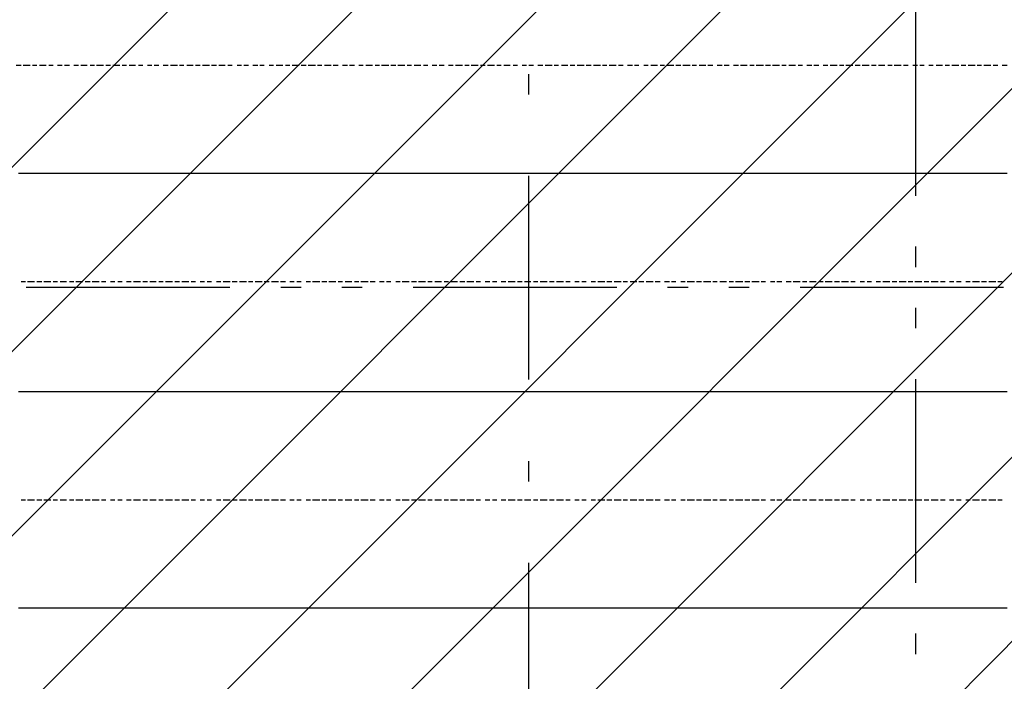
# Model space of a CAD drawing. Extents: x 997 to 109698, y 921 to 94021.
# Tile 618 of 656: x 30048 to 31861, y 46303 to 47521. Entities that reach past the tile are written whole.
import ezdxf

# ---------------------------------------------------------------- set-up
doc = ezdxf.new("R2010")
doc.units = 0
doc.header["$MEASUREMENT"] = 0
for name, color, linetype in [('12', 7, 'CONTINUOUS'), ('28', 7, 'CONTINUOUS'), ('40', 7, 'CONTINUOUS')]:
    doc.layers.add(name, color=color, linetype=linetype)

msp = doc.modelspace()

# ---------------------------------------------------------------- linework, layer by layer
at = {"layer": '12', "color": 1}
for p, q in [((30041.630503, 47437.563401), (30050.630503, 47437.563401)), ((30054.630503, 47437.563401), (30067.630503, 47437.563401)), ((30071.630503, 47437.563401), (30079.630503, 47437.563401)), ((30084.630503, 47437.563401), (30096.630503, 47437.563401)), ((30101.630503, 47437.563401), (30109.630503, 47437.563401)), ((30117.630503, 47437.563401), (30126.630503, 47437.563401)), ((30130.630503, 47437.563401), (30139.630503, 47437.563401)), ((30147.630503, 47437.563401), (30156.630503, 47437.563401)), ((30160.630503, 47437.563401), (30172.630503, 47437.563401)), ((30177.630503, 47437.563401), (30185.630503, 47437.563401)), ((30189.630503, 47437.563401), (30202.630503, 47437.563401)), ((30206.630503, 47437.563401), (30215.630503, 47437.563401)), ((30219.630503, 47437.563401), (30232.630503, 47437.563401)), ((30236.630503, 47437.563401), (30244.630503, 47437.563401)), ((30249.630503, 47437.563401), (30261.630503, 47437.563401)), ((30266.630503, 47437.563401), (30274.630503, 47437.563401)), ((30283.630503, 47437.563401), (30291.630503, 47437.563401)), ((30295.630503, 47437.563401), (30304.630503, 47437.563401)), ((30312.630503, 47437.563401), (30321.630503, 47437.563401)), ((30325.630503, 47437.563401), (30338.630503, 47437.563401)), ((30342.630503, 47437.563401), (30350.630503, 47437.563401)), ((30355.630503, 47437.563401), (30367.630503, 47437.563401)), ((30371.630503, 47437.563401), (30380.630503, 47437.563401)), ((30384.630503, 47437.563401), (30397.630503, 47437.563401)), ((30401.630503, 47437.563401), (30410.630503, 47437.563401)), ((30414.630503, 47437.563401), (30426.630503, 47437.563401)), ((30431.630503, 47437.563401), (30439.630503, 47437.563401)), ((30448.630503, 47437.563401), (30456.630503, 47437.563401)), ((30460.630503, 47437.563401), (30469.630503, 47437.563401)), ((30477.630503, 47437.563401), (30486.630503, 47437.563401)), ((30490.630503, 47437.563401), (30498.630503, 47437.563401)), ((30507.630503, 47437.563401), (30515.630503, 47437.563401)), ((30520.630503, 47437.563401), (30532.630503, 47437.563401)), ((30537.630503, 47437.563401), (30545.630503, 47437.563401)), ((30549.630503, 47437.563401), (30562.630503, 47437.563401)), ((30566.630503, 47437.563401), (30575.630503, 47437.563401)), ((30579.630503, 47437.563401), (30592.630503, 47437.563401)), ((30596.630503, 47437.563401), (30604.630503, 47437.563401)), ((30609.630503, 47437.563401), (30621.630503, 47437.563401)), ((30625.630503, 47437.563401), (30634.630503, 47437.563401)), ((30642.630503, 47437.563401), (30651.630503, 47437.563401)), ((30655.630503, 47437.563401), (30664.630503, 47437.563401)), ((30672.630503, 47437.563401), (30680.630503, 47437.563401)), ((30685.630503, 47437.563401), (30697.630503, 47437.563401)), ((30702.630503, 47437.563401), (30710.630503, 47437.563401)), ((30714.630503, 47437.563401), (30727.630503, 47437.563401)), ((30731.630503, 47437.563401), (30740.630503, 47437.563401)), ((30744.630503, 47437.563401), (30757.630503, 47437.563401)), ((30761.630503, 47437.563401), (30769.630503, 47437.563401)), ((30774.630503, 47437.563401), (30786.630503, 47437.563401)), ((30791.630503, 47437.563401), (30799.630503, 47437.563401)), ((30807.630503, 47437.563401), (30816.630503, 47437.563401)), ((30820.630503, 47437.563401), (30829.630503, 47437.563401)), ((30837.630503, 47437.563401), (30846.630503, 47437.563401)), ((30850.630503, 47437.563401), (30863.630503, 47437.563401)), ((30867.630503, 47437.563401), (30875.630503, 47437.563401)), ((30879.630503, 47437.563401), (30892.630503, 47437.563401)), ((30896.630503, 47437.563401), (30905.630503, 47437.563401)), ((30909.630503, 47437.563401), (30922.630503, 47437.563401)), ((30926.630503, 47437.563401), (30934.630503, 47437.563401)), ((30939.630503, 47437.563401), (30951.630503, 47437.563401)), ((30956.630503, 47437.563401), (30964.630503, 47437.563401)), ((30973.630503, 47437.563401), (30981.630503, 47437.563401)), ((30985.630503, 47437.563401), (30994.630503, 47437.563401)), ((31002.630503, 47437.563401), (31011.630503, 47437.563401)), ((31015.630503, 47437.563401), (31028.630503, 47437.563401)), ((31032.630503, 47437.563401), (31040.630503, 47437.563401)), ((31045.630503, 47437.563401), (31057.630503, 47437.563401)), ((31061.630503, 47437.563401), (31070.630503, 47437.563401)), ((31074.630503, 47437.563401), (31087.630503, 47437.563401)), ((31091.630503, 47437.563401), (31100.630503, 47437.563401)), ((31104.630503, 47437.563401), (31117.630503, 47437.563401)), ((31121.630503, 47437.563401), (31129.630503, 47437.563401)), ((31133.630503, 47437.563401), (31146.630503, 47437.563401)), ((31150.630503, 47437.563401), (31159.630503, 47437.563401)), ((31167.630503, 47437.563401), (31176.630503, 47437.563401)), ((31180.630503, 47437.563401), (31188.630503, 47437.563401)), ((31197.630503, 47437.563401), (31205.630503, 47437.563401)), ((31210.630503, 47437.563401), (31222.630503, 47437.563401)), ((31227.630503, 47437.563401), (31235.630503, 47437.563401)), ((31239.630503, 47437.563401), (31252.630503, 47437.563401)), ((31256.630503, 47437.563401), (31265.630503, 47437.563401)), ((31269.630503, 47437.563401), (31282.630503, 47437.563401)), ((31286.630503, 47437.563401), (31294.630503, 47437.563401)), ((31299.630503, 47437.563401), (31311.630503, 47437.563401)), ((31315.630503, 47437.563401), (31324.630503, 47437.563401)), ((31332.630503, 47437.563401), (31341.630503, 47437.563401)), ((31345.630503, 47437.563401), (31354.630503, 47437.563401)), ((31362.630503, 47437.563401), (31371.630503, 47437.563401)), ((31375.630503, 47437.563401), (31387.630503, 47437.563401)), ((31392.630503, 47437.563401), (31400.630503, 47437.563401)), ((31404.630503, 47437.563401), (31417.630503, 47437.563401)), ((31421.630503, 47437.563401), (31430.630503, 47437.563401)), ((31434.630503, 47437.563401), (31447.630503, 47437.563401)), ((31451.630503, 47437.563401), (31459.630503, 47437.563401)), ((31464.630503, 47437.563401), (31476.630503, 47437.563401)), ((31481.630503, 47437.563401), (31489.630503, 47437.563401)), ((31497.630503, 47437.563401), (31506.630503, 47437.563401)), ((31510.630503, 47437.563401), (31519.630503, 47437.563401)), ((31527.630503, 47437.563401), (31536.630503, 47437.563401)), ((31540.630503, 47437.563401), (31553.630503, 47437.563401)), ((31557.630503, 47437.563401), (31565.630503, 47437.563401)), ((31569.630503, 47437.563401), (31582.630503, 47437.563401)), ((31586.630503, 47437.563401), (31595.630503, 47437.563401)), ((31599.630503, 47437.563401), (31612.630503, 47437.563401)), ((31616.630503, 47437.563401), (31625.630503, 47437.563401)), ((31629.630503, 47437.563401), (31641.630503, 47437.563401)), ((31646.630503, 47437.563401), (31654.630503, 47437.563401)), ((31658.630503, 47437.563401), (31671.630503, 47437.563401)), ((31675.630503, 47437.563401), (31684.630503, 47437.563401)), ((31692.630503, 47437.563401), (31701.630503, 47437.563401)), ((31705.630503, 47437.563401), (31713.630503, 47437.563401)), ((31722.630503, 47437.563401), (31730.630503, 47437.563401)), ((31735.630503, 47437.563401), (31747.630503, 47437.563401)), ((31752.630503, 47437.563401), (31760.630503, 47437.563401)), ((31764.630503, 47437.563401), (31777.630503, 47437.563401)), ((31781.630503, 47437.563401), (31790.630503, 47437.563401)), ((31794.630503, 47437.563401), (31807.630503, 47437.563401)), ((31811.630503, 47437.563401), (31819.630503, 47437.563401)), ((31823.630503, 47437.563401), (31836.630503, 47437.563401)), ((31840.630503, 47437.563401), (31849.630503, 47437.563401)), ((31857.630503, 47437.563401), (31866.630503, 47437.563401)), ((30050.630503, 47039.563401), (30058.630503, 47039.563401)), ((30062.630503, 47039.563401), (30075.630503, 47039.563401)), ((30079.630503, 47039.563401), (30088.630503, 47039.563401)), ((30092.630503, 47039.563401), (30105.630503, 47039.563401)), ((30109.630503, 47039.563401), (30117.630503, 47039.563401)), ((30122.630503, 47039.563401), (30134.630503, 47039.563401)), ((30139.630503, 47039.563401), (30147.630503, 47039.563401)), ((30151.630503, 47039.563401), (30164.630503, 47039.563401)), ((30168.630503, 47039.563401), (30177.630503, 47039.563401)), ((30181.630503, 47039.563401), (30194.630503, 47039.563401)), ((30198.630503, 47039.563401), (30206.630503, 47039.563401)), ((30215.630503, 47039.563401), (30223.630503, 47039.563401)), ((30228.630503, 47039.563401), (30236.630503, 47039.563401)), ((30244.630503, 47039.563401), (30253.630503, 47039.563401)), ((30257.630503, 47039.563401), (30270.630503, 47039.563401)), ((30274.630503, 47039.563401), (30283.630503, 47039.563401)), ((30287.630503, 47039.563401), (30299.630503, 47039.563401)), ((30304.630503, 47039.563401), (30312.630503, 47039.563401)), ((30316.630503, 47039.563401), (30329.630503, 47039.563401)), ((30333.630503, 47039.563401), (30342.630503, 47039.563401)), ((30346.630503, 47039.563401), (30359.630503, 47039.563401)), ((30363.630503, 47039.563401), (30371.630503, 47039.563401)), ((30380.630503, 47039.563401), (30388.630503, 47039.563401)), ((30393.630503, 47039.563401), (30401.630503, 47039.563401)), ((30410.630503, 47039.563401), (30418.630503, 47039.563401)), ((30422.630503, 47039.563401), (30435.630503, 47039.563401)), ((30439.630503, 47039.563401), (30448.630503, 47039.563401)), ((30452.630503, 47039.563401), (30465.630503, 47039.563401)), ((30469.630503, 47039.563401), (30477.630503, 47039.563401)), ((30481.630503, 47039.563401), (30494.630503, 47039.563401)), ((30498.630503, 47039.563401), (30507.630503, 47039.563401)), ((30511.630503, 47039.563401), (30524.630503, 47039.563401)), ((30528.630503, 47039.563401), (30537.630503, 47039.563401)), ((30545.630503, 47039.563401), (30553.630503, 47039.563401)), ((30558.630503, 47039.563401), (30566.630503, 47039.563401)), ((30575.630503, 47039.563401), (30583.630503, 47039.563401)), ((30587.630503, 47039.563401), (30600.630503, 47039.563401)), ((30604.630503, 47039.563401), (30613.630503, 47039.563401)), ((30617.630503, 47039.563401), (30630.630503, 47039.563401)), ((30634.630503, 47039.563401), (30642.630503, 47039.563401)), ((30647.630503, 47039.563401), (30659.630503, 47039.563401)), ((30664.630503, 47039.563401), (30672.630503, 47039.563401)), ((30676.630503, 47039.563401), (30689.630503, 47039.563401)), ((30693.630503, 47039.563401), (30702.630503, 47039.563401)), ((30710.630503, 47039.563401), (30719.630503, 47039.563401)), ((30723.630503, 47039.563401), (30731.630503, 47039.563401)), ((30740.630503, 47039.563401), (30748.630503, 47039.563401)), ((30752.630503, 47039.563401), (30765.630503, 47039.563401)), ((30769.630503, 47039.563401), (30778.630503, 47039.563401)), ((30782.630503, 47039.563401), (30795.630503, 47039.563401)), ((30799.630503, 47039.563401), (30807.630503, 47039.563401)), ((30812.630503, 47039.563401), (30824.630503, 47039.563401)), ((30829.630503, 47039.563401), (30837.630503, 47039.563401)), ((30841.630503, 47039.563401), (30854.630503, 47039.563401)), ((30858.630503, 47039.563401), (30867.630503, 47039.563401)), ((30871.630503, 47039.563401), (30884.630503, 47039.563401)), ((30888.630503, 47039.563401), (30896.630503, 47039.563401)), ((30905.630503, 47039.563401), (30913.630503, 47039.563401)), ((30918.630503, 47039.563401), (30926.630503, 47039.563401)), ((30934.630503, 47039.563401), (30943.630503, 47039.563401)), ((30947.630503, 47039.563401), (30960.630503, 47039.563401)), ((30964.630503, 47039.563401), (30973.630503, 47039.563401)), ((30977.630503, 47039.563401), (30989.630503, 47039.563401)), ((30994.630503, 47039.563401), (31002.630503, 47039.563401)), ((31006.630503, 47039.563401), (31019.630503, 47039.563401)), ((31023.630503, 47039.563401), (31032.630503, 47039.563401)), ((31036.630503, 47039.563401), (31049.630503, 47039.563401)), ((31053.630503, 47039.563401), (31061.630503, 47039.563401)), ((31070.630503, 47039.563401), (31078.630503, 47039.563401)), ((31083.630503, 47039.563401), (31091.630503, 47039.563401)), ((31100.630503, 47039.563401), (31108.630503, 47039.563401)), ((31112.630503, 47039.563401), (31125.630503, 47039.563401)), ((31129.630503, 47039.563401), (31138.630503, 47039.563401)), ((31142.630503, 47039.563401), (31155.630503, 47039.563401)), ((31159.630503, 47039.563401), (31167.630503, 47039.563401)), ((31172.630503, 47039.563401), (31184.630503, 47039.563401)), ((31188.630503, 47039.563401), (31197.630503, 47039.563401)), ((31201.630503, 47039.563401), (31214.630503, 47039.563401)), ((31218.630503, 47039.563401), (31227.630503, 47039.563401)), ((31235.630503, 47039.563401), (31244.630503, 47039.563401)), ((31248.630503, 47039.563401), (31256.630503, 47039.563401)), ((31265.630503, 47039.563401), (31273.630503, 47039.563401)), ((31277.630503, 47039.563401), (31290.630503, 47039.563401)), ((31294.630503, 47039.563401), (31303.630503, 47039.563401)), ((31307.630503, 47039.563401), (31320.630503, 47039.563401)), ((31324.630503, 47039.563401), (31332.630503, 47039.563401)), ((31337.630503, 47039.563401), (31349.630503, 47039.563401)), ((31354.630503, 47039.563401), (31362.630503, 47039.563401)), ((31366.630503, 47039.563401), (31379.630503, 47039.563401)), ((31383.630503, 47039.563401), (31392.630503, 47039.563401)), ((31396.630503, 47039.563401), (31409.630503, 47039.563401)), ((31413.630503, 47039.563401), (31421.630503, 47039.563401)), ((31430.630503, 47039.563401), (31438.630503, 47039.563401)), ((31442.630503, 47039.563401), (31451.630503, 47039.563401)), ((31459.630503, 47039.563401), (31468.630503, 47039.563401)), ((31472.630503, 47039.563401), (31485.630503, 47039.563401)), ((31489.630503, 47039.563401), (31497.630503, 47039.563401)), ((31502.630503, 47039.563401), (31514.630503, 47039.563401)), ((31519.630503, 47039.563401), (31527.630503, 47039.563401)), ((31531.630503, 47039.563401), (31544.630503, 47039.563401)), ((31548.630503, 47039.563401), (31557.630503, 47039.563401)), ((31561.630503, 47039.563401), (31574.630503, 47039.563401)), ((31578.630503, 47039.563401), (31586.630503, 47039.563401)), ((31595.630503, 47039.563401), (31603.630503, 47039.563401)), ((31608.630503, 47039.563401), (31616.630503, 47039.563401)), ((31625.630503, 47039.563401), (31633.630503, 47039.563401)), ((31637.630503, 47039.563401), (31650.630503, 47039.563401)), ((31654.630503, 47039.563401), (31663.630503, 47039.563401)), ((31667.630503, 47039.563401), (31680.630503, 47039.563401)), ((31684.630503, 47039.563401), (31692.630503, 47039.563401)), ((31696.630503, 47039.563401), (31709.630503, 47039.563401)), ((31713.630503, 47039.563401), (31722.630503, 47039.563401)), ((31726.630503, 47039.563401), (31739.630503, 47039.563401)), ((31743.630503, 47039.563401), (31752.630503, 47039.563401)), ((31760.630503, 47039.563401), (31768.630503, 47039.563401)), ((31773.630503, 47039.563401), (31781.630503, 47039.563401)), ((31790.630503, 47039.563401), (31798.630503, 47039.563401)), ((31802.630503, 47039.563401), (31815.630503, 47039.563401)), ((31819.630503, 47039.563401), (31828.630503, 47039.563401)), ((31832.630503, 47039.563401), (31845.630503, 47039.563401)), ((31849.630503, 47039.563401), (31857.630503, 47039.563401)), ((30050.630503, 46637.563401), (30058.630503, 46637.563401)), ((30062.630503, 46637.563401), (30075.630503, 46637.563401)), ((30079.630503, 46637.563401), (30088.630503, 46637.563401)), ((30092.630503, 46637.563401), (30105.630503, 46637.563401)), ((30109.630503, 46637.563401), (30117.630503, 46637.563401)), ((30122.630503, 46637.563401), (30134.630503, 46637.563401)), ((30139.630503, 46637.563401), (30147.630503, 46637.563401)), ((30151.630503, 46637.563401), (30164.630503, 46637.563401)), ((30168.630503, 46637.563401), (30177.630503, 46637.563401)), ((30181.630503, 46637.563401), (30194.630503, 46637.563401)), ((30198.630503, 46637.563401), (30206.630503, 46637.563401)), ((30215.630503, 46637.563401), (30223.630503, 46637.563401)), ((30228.630503, 46637.563401), (30236.630503, 46637.563401)), ((30244.630503, 46637.563401), (30253.630503, 46637.563401)), ((30257.630503, 46637.563401), (30270.630503, 46637.563401)), ((30274.630503, 46637.563401), (30283.630503, 46637.563401)), ((30287.630503, 46637.563401), (30299.630503, 46637.563401)), ((30304.630503, 46637.563401), (30312.630503, 46637.563401)), ((30316.630503, 46637.563401), (30329.630503, 46637.563401)), ((30333.630503, 46637.563401), (30342.630503, 46637.563401)), ((30346.630503, 46637.563401), (30359.630503, 46637.563401)), ((30363.630503, 46637.563401), (30371.630503, 46637.563401)), ((30380.630503, 46637.563401), (30388.630503, 46637.563401)), ((30393.630503, 46637.563401), (30401.630503, 46637.563401)), ((30410.630503, 46637.563401), (30418.630503, 46637.563401)), ((30422.630503, 46637.563401), (30435.630503, 46637.563401)), ((30439.630503, 46637.563401), (30448.630503, 46637.563401)), ((30452.630503, 46637.563401), (30465.630503, 46637.563401)), ((30469.630503, 46637.563401), (30477.630503, 46637.563401)), ((30481.630503, 46637.563401), (30494.630503, 46637.563401)), ((30498.630503, 46637.563401), (30507.630503, 46637.563401)), ((30511.630503, 46637.563401), (30524.630503, 46637.563401)), ((30528.630503, 46637.563401), (30537.630503, 46637.563401)), ((30545.630503, 46637.563401), (30553.630503, 46637.563401)), ((30558.630503, 46637.563401), (30566.630503, 46637.563401)), ((30575.630503, 46637.563401), (30583.630503, 46637.563401)), ((30587.630503, 46637.563401), (30600.630503, 46637.563401)), ((30604.630503, 46637.563401), (30613.630503, 46637.563401)), ((30617.630503, 46637.563401), (30630.630503, 46637.563401)), ((30634.630503, 46637.563401), (30642.630503, 46637.563401)), ((30647.630503, 46637.563401), (30659.630503, 46637.563401)), ((30664.630503, 46637.563401), (30672.630503, 46637.563401)), ((30676.630503, 46637.563401), (30689.630503, 46637.563401)), ((30693.630503, 46637.563401), (30702.630503, 46637.563401)), ((30710.630503, 46637.563401), (30719.630503, 46637.563401)), ((30723.630503, 46637.563401), (30731.630503, 46637.563401)), ((30740.630503, 46637.563401), (30748.630503, 46637.563401)), ((30752.630503, 46637.563401), (30765.630503, 46637.563401)), ((30769.630503, 46637.563401), (30778.630503, 46637.563401)), ((30782.630503, 46637.563401), (30795.630503, 46637.563401)), ((30799.630503, 46637.563401), (30807.630503, 46637.563401)), ((30812.630503, 46637.563401), (30824.630503, 46637.563401)), ((30829.630503, 46637.563401), (30837.630503, 46637.563401)), ((30841.630503, 46637.563401), (30854.630503, 46637.563401)), ((30858.630503, 46637.563401), (30867.630503, 46637.563401)), ((30871.630503, 46637.563401), (30884.630503, 46637.563401)), ((30888.630503, 46637.563401), (30896.630503, 46637.563401)), ((30905.630503, 46637.563401), (30913.630503, 46637.563401)), ((30918.630503, 46637.563401), (30926.630503, 46637.563401)), ((30934.630503, 46637.563401), (30943.630503, 46637.563401)), ((30947.630503, 46637.563401), (30960.630503, 46637.563401)), ((30964.630503, 46637.563401), (30973.630503, 46637.563401)), ((30977.630503, 46637.563401), (30989.630503, 46637.563401)), ((30994.630503, 46637.563401), (31002.630503, 46637.563401)), ((31006.630503, 46637.563401), (31019.630503, 46637.563401)), ((31023.630503, 46637.563401), (31032.630503, 46637.563401)), ((31036.630503, 46637.563401), (31049.630503, 46637.563401)), ((31053.630503, 46637.563401), (31061.630503, 46637.563401)), ((31070.630503, 46637.563401), (31078.630503, 46637.563401)), ((31083.630503, 46637.563401), (31091.630503, 46637.563401)), ((31100.630503, 46637.563401), (31108.630503, 46637.563401)), ((31112.630503, 46637.563401), (31125.630503, 46637.563401)), ((31129.630503, 46637.563401), (31138.630503, 46637.563401)), ((31142.630503, 46637.563401), (31155.630503, 46637.563401)), ((31159.630503, 46637.563401), (31167.630503, 46637.563401)), ((31172.630503, 46637.563401), (31184.630503, 46637.563401)), ((31188.630503, 46637.563401), (31197.630503, 46637.563401)), ((31201.630503, 46637.563401), (31214.630503, 46637.563401)), ((31218.630503, 46637.563401), (31227.630503, 46637.563401)), ((31235.630503, 46637.563401), (31244.630503, 46637.563401)), ((31248.630503, 46637.563401), (31256.630503, 46637.563401)), ((31265.630503, 46637.563401), (31273.630503, 46637.563401)), ((31277.630503, 46637.563401), (31290.630503, 46637.563401)), ((31294.630503, 46637.563401), (31303.630503, 46637.563401)), ((31307.630503, 46637.563401), (31320.630503, 46637.563401)), ((31324.630503, 46637.563401), (31332.630503, 46637.563401)), ((31337.630503, 46637.563401), (31349.630503, 46637.563401)), ((31354.630503, 46637.563401), (31362.630503, 46637.563401)), ((31366.630503, 46637.563401), (31379.630503, 46637.563401)), ((31383.630503, 46637.563401), (31392.630503, 46637.563401)), ((31396.630503, 46637.563401), (31409.630503, 46637.563401)), ((31413.630503, 46637.563401), (31421.630503, 46637.563401)), ((31430.630503, 46637.563401), (31438.630503, 46637.563401)), ((31442.630503, 46637.563401), (31451.630503, 46637.563401)), ((31459.630503, 46637.563401), (31468.630503, 46637.563401)), ((31472.630503, 46637.563401), (31485.630503, 46637.563401)), ((31489.630503, 46637.563401), (31497.630503, 46637.563401)), ((31502.630503, 46637.563401), (31514.630503, 46637.563401)), ((31519.630503, 46637.563401), (31527.630503, 46637.563401)), ((31531.630503, 46637.563401), (31544.630503, 46637.563401)), ((31548.630503, 46637.563401), (31557.630503, 46637.563401)), ((31561.630503, 46637.563401), (31574.630503, 46637.563401)), ((31578.630503, 46637.563401), (31586.630503, 46637.563401)), ((31595.630503, 46637.563401), (31603.630503, 46637.563401)), ((31608.630503, 46637.563401), (31616.630503, 46637.563401)), ((31625.630503, 46637.563401), (31633.630503, 46637.563401)), ((31637.630503, 46637.563401), (31650.630503, 46637.563401)), ((31654.630503, 46637.563401), (31663.630503, 46637.563401)), ((31667.630503, 46637.563401), (31680.630503, 46637.563401)), ((31684.630503, 46637.563401), (31692.630503, 46637.563401)), ((31696.630503, 46637.563401), (31709.630503, 46637.563401)), ((31713.630503, 46637.563401), (31722.630503, 46637.563401)), ((31726.630503, 46637.563401), (31739.630503, 46637.563401)), ((31743.630503, 46637.563401), (31752.630503, 46637.563401)), ((31760.630503, 46637.563401), (31768.630503, 46637.563401)), ((31773.630503, 46637.563401), (31781.630503, 46637.563401)), ((31790.630503, 46637.563401), (31798.630503, 46637.563401)), ((31802.630503, 46637.563401), (31815.630503, 46637.563401)), ((31819.630503, 46637.563401), (31828.630503, 46637.563401)), ((31832.630503, 46637.563401), (31845.630503, 46637.563401)), ((31849.630503, 46637.563401), (31857.630503, 46637.563401))]:
    msp.add_line(p, q, dxfattribs=at)
at = {"layer": '12', "color": 5}
for p, q in [((30045.630503, 47238.563401), (30054.630503, 47238.563401)), ((30054.630503, 47238.563401), (30067.630503, 47238.563401)), ((30067.630503, 47238.563401), (30075.630503, 47238.563401)), ((30075.630503, 47238.563401), (30084.630503, 47238.563401)), ((30084.630503, 47238.563401), (30096.630503, 47238.563401)), ((30096.630503, 47238.563401), (30105.630503, 47238.563401)), ((30105.630503, 47238.563401), (30117.630503, 47238.563401)), ((30117.630503, 47238.563401), (30126.630503, 47238.563401)), ((30126.630503, 47238.563401), (30134.630503, 47238.563401)), ((30134.630503, 47238.563401), (30147.630503, 47238.563401)), ((30147.630503, 47238.563401), (30156.630503, 47238.563401)), ((30156.630503, 47238.563401), (30164.630503, 47238.563401)), ((30164.630503, 47238.563401), (30177.630503, 47238.563401)), ((30177.630503, 47238.563401), (30185.630503, 47238.563401)), ((30185.630503, 47238.563401), (30194.630503, 47238.563401)), ((30194.630503, 47238.563401), (30206.630503, 47238.563401)), ((30206.630503, 47238.563401), (30215.630503, 47238.563401)), ((30215.630503, 47238.563401), (30228.630503, 47238.563401)), ((30228.630503, 47238.563401), (30236.630503, 47238.563401)), ((30236.630503, 47238.563401), (30244.630503, 47238.563401)), ((30244.630503, 47238.563401), (30257.630503, 47238.563401)), ((30257.630503, 47238.563401), (30266.630503, 47238.563401)), ((30266.630503, 47238.563401), (30274.630503, 47238.563401)), ((30274.630503, 47238.563401), (30287.630503, 47238.563401)), ((30287.630503, 47238.563401), (30295.630503, 47238.563401)), ((30295.630503, 47238.563401), (30304.630503, 47238.563401)), ((30304.630503, 47238.563401), (30316.630503, 47238.563401)), ((30316.630503, 47238.563401), (30325.630503, 47238.563401)), ((30325.630503, 47238.563401), (30338.630503, 47238.563401)), ((30338.630503, 47238.563401), (30346.630503, 47238.563401)), ((30346.630503, 47238.563401), (30355.630503, 47238.563401)), ((30355.630503, 47238.563401), (30367.630503, 47238.563401)), ((30367.630503, 47238.563401), (30376.630503, 47238.563401)), ((30376.630503, 47238.563401), (30384.630503, 47238.563401)), ((30384.630503, 47238.563401), (30397.630503, 47238.563401)), ((30397.630503, 47238.563401), (30405.630503, 47238.563401)), ((30405.630503, 47238.563401), (30414.630503, 47238.563401)), ((30414.630503, 47238.563401), (30426.630503, 47238.563401)), ((30426.630503, 47238.563401), (30435.630503, 47238.563401)), ((30435.630503, 47238.563401), (30448.630503, 47238.563401)), ((30448.630503, 47238.563401), (30456.630503, 47238.563401)), ((30456.630503, 47238.563401), (30465.630503, 47238.563401)), ((30465.630503, 47238.563401), (30477.630503, 47238.563401)), ((30477.630503, 47238.563401), (30486.630503, 47238.563401)), ((30486.630503, 47238.563401), (30494.630503, 47238.563401)), ((30494.630503, 47238.563401), (30507.630503, 47238.563401)), ((30507.630503, 47238.563401), (30515.630503, 47238.563401)), ((30515.630503, 47238.563401), (30524.630503, 47238.563401)), ((30524.630503, 47238.563401), (30537.630503, 47238.563401)), ((30537.630503, 47238.563401), (30545.630503, 47238.563401)), ((30545.630503, 47238.563401), (30553.630503, 47238.563401)), ((30553.630503, 47238.563401), (30566.630503, 47238.563401)), ((30566.630503, 47238.563401), (30575.630503, 47238.563401)), ((30575.630503, 47238.563401), (30587.630503, 47238.563401)), ((30587.630503, 47238.563401), (30596.630503, 47238.563401)), ((30596.630503, 47238.563401), (30604.630503, 47238.563401)), ((30604.630503, 47238.563401), (30617.630503, 47238.563401)), ((30617.630503, 47238.563401), (30625.630503, 47238.563401)), ((30625.630503, 47238.563401), (30634.630503, 47238.563401)), ((30634.630503, 47238.563401), (30647.630503, 47238.563401)), ((30647.630503, 47238.563401), (30655.630503, 47238.563401)), ((30655.630503, 47238.563401), (30664.630503, 47238.563401)), ((30664.630503, 47238.563401), (30676.630503, 47238.563401)), ((30676.630503, 47238.563401), (30685.630503, 47238.563401)), ((30685.630503, 47238.563401), (30697.630503, 47238.563401)), ((30697.630503, 47238.563401), (30706.630503, 47238.563401)), ((30706.630503, 47238.563401), (30714.630503, 47238.563401)), ((30714.630503, 47238.563401), (30727.630503, 47238.563401)), ((30727.630503, 47238.563401), (30736.630503, 47238.563401)), ((30736.630503, 47238.563401), (30744.630503, 47238.563401)), ((30744.630503, 47238.563401), (30757.630503, 47238.563401)), ((30757.630503, 47238.563401), (30765.630503, 47238.563401)), ((30765.630503, 47238.563401), (30774.630503, 47238.563401)), ((30774.630503, 47238.563401), (30786.630503, 47238.563401)), ((30786.630503, 47238.563401), (30795.630503, 47238.563401)), ((30795.630503, 47238.563401), (30807.630503, 47238.563401)), ((30807.630503, 47238.563401), (30816.630503, 47238.563401)), ((30816.630503, 47238.563401), (30824.630503, 47238.563401)), ((30824.630503, 47238.563401), (30837.630503, 47238.563401)), ((30837.630503, 47238.563401), (30846.630503, 47238.563401)), ((30846.630503, 47238.563401), (30854.630503, 47238.563401)), ((30854.630503, 47238.563401), (30867.630503, 47238.563401)), ((30867.630503, 47238.563401), (30875.630503, 47238.563401)), ((30875.630503, 47238.563401), (30884.630503, 47238.563401)), ((30884.630503, 47238.563401), (30896.630503, 47238.563401)), ((30896.630503, 47238.563401), (30905.630503, 47238.563401)), ((30905.630503, 47238.563401), (30918.630503, 47238.563401)), ((30918.630503, 47238.563401), (30926.630503, 47238.563401)), ((30926.630503, 47238.563401), (30934.630503, 47238.563401)), ((30934.630503, 47238.563401), (30947.630503, 47238.563401)), ((30947.630503, 47238.563401), (30956.630503, 47238.563401)), ((30956.630503, 47238.563401), (30964.630503, 47238.563401)), ((30964.630503, 47238.563401), (30977.630503, 47238.563401)), ((30977.630503, 47238.563401), (30985.630503, 47238.563401)), ((30985.630503, 47238.563401), (30994.630503, 47238.563401)), ((30994.630503, 47238.563401), (31006.630503, 47238.563401)), ((31006.630503, 47238.563401), (31015.630503, 47238.563401)), ((31015.630503, 47238.563401), (31028.630503, 47238.563401)), ((31028.630503, 47238.563401), (31036.630503, 47238.563401)), ((31036.630503, 47238.563401), (31045.630503, 47238.563401)), ((31045.630503, 47238.563401), (31057.630503, 47238.563401)), ((31057.630503, 47238.563401), (31066.630503, 47238.563401)), ((31066.630503, 47238.563401), (31074.630503, 47238.563401)), ((31074.630503, 47238.563401), (31087.630503, 47238.563401)), ((31087.630503, 47238.563401), (31095.630503, 47238.563401)), ((31095.630503, 47238.563401), (31104.630503, 47238.563401)), ((31104.630503, 47238.563401), (31117.630503, 47238.563401)), ((31117.630503, 47238.563401), (31125.630503, 47238.563401)), ((31125.630503, 47238.563401), (31133.630503, 47238.563401)), ((31133.630503, 47238.563401), (31146.630503, 47238.563401)), ((31146.630503, 47238.563401), (31155.630503, 47238.563401)), ((31155.630503, 47238.563401), (31167.630503, 47238.563401)), ((31167.630503, 47238.563401), (31176.630503, 47238.563401)), ((31176.630503, 47238.563401), (31184.630503, 47238.563401)), ((31184.630503, 47238.563401), (31197.630503, 47238.563401)), ((31197.630503, 47238.563401), (31205.630503, 47238.563401)), ((31205.630503, 47238.563401), (31214.630503, 47238.563401)), ((31214.630503, 47238.563401), (31227.630503, 47238.563401)), ((31227.630503, 47238.563401), (31235.630503, 47238.563401)), ((31235.630503, 47238.563401), (31244.630503, 47238.563401)), ((31244.630503, 47238.563401), (31256.630503, 47238.563401)), ((31256.630503, 47238.563401), (31265.630503, 47238.563401)), ((31265.630503, 47238.563401), (31277.630503, 47238.563401)), ((31277.630503, 47238.563401), (31286.630503, 47238.563401)), ((31286.630503, 47238.563401), (31294.630503, 47238.563401)), ((31294.630503, 47238.563401), (31307.630503, 47238.563401)), ((31307.630503, 47238.563401), (31315.630503, 47238.563401)), ((31315.630503, 47238.563401), (31324.630503, 47238.563401)), ((31324.630503, 47238.563401), (31337.630503, 47238.563401)), ((31337.630503, 47238.563401), (31345.630503, 47238.563401)), ((31345.630503, 47238.563401), (31354.630503, 47238.563401)), ((31354.630503, 47238.563401), (31366.630503, 47238.563401)), ((31366.630503, 47238.563401), (31375.630503, 47238.563401)), ((31375.630503, 47238.563401), (31387.630503, 47238.563401)), ((31387.630503, 47238.563401), (31396.630503, 47238.563401)), ((31396.630503, 47238.563401), (31404.630503, 47238.563401)), ((31404.630503, 47238.563401), (31417.630503, 47238.563401)), ((31417.630503, 47238.563401), (31426.630503, 47238.563401)), ((31426.630503, 47238.563401), (31434.630503, 47238.563401)), ((31434.630503, 47238.563401), (31447.630503, 47238.563401)), ((31447.630503, 47238.563401), (31455.630503, 47238.563401)), ((31455.630503, 47238.563401), (31464.630503, 47238.563401)), ((31464.630503, 47238.563401), (31476.630503, 47238.563401)), ((31476.630503, 47238.563401), (31485.630503, 47238.563401)), ((31485.630503, 47238.563401), (31497.630503, 47238.563401)), ((31497.630503, 47238.563401), (31506.630503, 47238.563401)), ((31506.630503, 47238.563401), (31514.630503, 47238.563401)), ((31514.630503, 47238.563401), (31527.630503, 47238.563401)), ((31527.630503, 47238.563401), (31536.630503, 47238.563401)), ((31536.630503, 47238.563401), (31544.630503, 47238.563401)), ((31544.630503, 47238.563401), (31557.630503, 47238.563401)), ((31557.630503, 47238.563401), (31565.630503, 47238.563401)), ((31565.630503, 47238.563401), (31574.630503, 47238.563401)), ((31574.630503, 47238.563401), (31586.630503, 47238.563401)), ((31586.630503, 47238.563401), (31595.630503, 47238.563401)), ((31595.630503, 47238.563401), (31608.630503, 47238.563401)), ((31608.630503, 47238.563401), (31616.630503, 47238.563401)), ((31616.630503, 47238.563401), (31625.630503, 47238.563401)), ((31625.630503, 47238.563401), (31637.630503, 47238.563401)), ((31637.630503, 47238.563401), (31646.630503, 47238.563401)), ((31646.630503, 47238.563401), (31654.630503, 47238.563401)), ((31654.630503, 47238.563401), (31667.630503, 47238.563401)), ((31667.630503, 47238.563401), (31675.630503, 47238.563401)), ((31675.630503, 47238.563401), (31684.630503, 47238.563401)), ((31684.630503, 47238.563401), (31696.630503, 47238.563401)), ((31696.630503, 47238.563401), (31705.630503, 47238.563401)), ((31705.630503, 47238.563401), (31713.630503, 47238.563401)), ((31713.630503, 47238.563401), (31726.630503, 47238.563401)), ((31726.630503, 47238.563401), (31735.630503, 47238.563401)), ((31735.630503, 47238.563401), (31747.630503, 47238.563401)), ((31747.630503, 47238.563401), (31756.630503, 47238.563401)), ((31756.630503, 47238.563401), (31764.630503, 47238.563401)), ((31764.630503, 47238.563401), (31777.630503, 47238.563401)), ((31777.630503, 47238.563401), (31785.630503, 47238.563401)), ((31785.630503, 47238.563401), (31794.630503, 47238.563401)), ((31794.630503, 47238.563401), (31807.630503, 47238.563401)), ((31807.630503, 47238.563401), (31815.630503, 47238.563401)), ((31815.630503, 47238.563401), (31823.630503, 47238.563401)), ((31823.630503, 47238.563401), (31836.630503, 47238.563401)), ((31836.630503, 47238.563401), (31845.630503, 47238.563401)), ((31845.630503, 47238.563401), (31857.630503, 47238.563401)), ((31857.630503, 47238.563401), (31866.630503, 47238.563401)), ((30045.630503, 46836.563401), (30054.630503, 46836.563401)), ((30054.630503, 46836.563401), (30067.630503, 46836.563401)), ((30067.630503, 46836.563401), (30075.630503, 46836.563401)), ((30075.630503, 46836.563401), (30084.630503, 46836.563401)), ((30084.630503, 46836.563401), (30096.630503, 46836.563401)), ((30096.630503, 46836.563401), (30105.630503, 46836.563401)), ((30105.630503, 46836.563401), (30117.630503, 46836.563401)), ((30117.630503, 46836.563401), (30126.630503, 46836.563401)), ((30126.630503, 46836.563401), (30134.630503, 46836.563401)), ((30134.630503, 46836.563401), (30147.630503, 46836.563401)), ((30147.630503, 46836.563401), (30156.630503, 46836.563401)), ((30156.630503, 46836.563401), (30164.630503, 46836.563401)), ((30164.630503, 46836.563401), (30177.630503, 46836.563401)), ((30177.630503, 46836.563401), (30185.630503, 46836.563401)), ((30185.630503, 46836.563401), (30194.630503, 46836.563401)), ((30194.630503, 46836.563401), (30206.630503, 46836.563401)), ((30206.630503, 46836.563401), (30215.630503, 46836.563401)), ((30215.630503, 46836.563401), (30228.630503, 46836.563401)), ((30228.630503, 46836.563401), (30236.630503, 46836.563401)), ((30236.630503, 46836.563401), (30244.630503, 46836.563401)), ((30244.630503, 46836.563401), (30257.630503, 46836.563401)), ((30257.630503, 46836.563401), (30266.630503, 46836.563401)), ((30266.630503, 46836.563401), (30274.630503, 46836.563401)), ((30274.630503, 46836.563401), (30287.630503, 46836.563401)), ((30287.630503, 46836.563401), (30295.630503, 46836.563401)), ((30295.630503, 46836.563401), (30304.630503, 46836.563401)), ((30304.630503, 46836.563401), (30316.630503, 46836.563401)), ((30316.630503, 46836.563401), (30325.630503, 46836.563401)), ((30325.630503, 46836.563401), (30338.630503, 46836.563401)), ((30338.630503, 46836.563401), (30346.630503, 46836.563401)), ((30346.630503, 46836.563401), (30355.630503, 46836.563401)), ((30355.630503, 46836.563401), (30367.630503, 46836.563401)), ((30367.630503, 46836.563401), (30376.630503, 46836.563401)), ((30376.630503, 46836.563401), (30384.630503, 46836.563401)), ((30384.630503, 46836.563401), (30397.630503, 46836.563401)), ((30397.630503, 46836.563401), (30405.630503, 46836.563401)), ((30405.630503, 46836.563401), (30414.630503, 46836.563401)), ((30414.630503, 46836.563401), (30426.630503, 46836.563401)), ((30426.630503, 46836.563401), (30435.630503, 46836.563401)), ((30435.630503, 46836.563401), (30448.630503, 46836.563401)), ((30448.630503, 46836.563401), (30456.630503, 46836.563401)), ((30456.630503, 46836.563401), (30465.630503, 46836.563401)), ((30465.630503, 46836.563401), (30477.630503, 46836.563401)), ((30477.630503, 46836.563401), (30486.630503, 46836.563401)), ((30486.630503, 46836.563401), (30494.630503, 46836.563401)), ((30494.630503, 46836.563401), (30507.630503, 46836.563401)), ((30507.630503, 46836.563401), (30515.630503, 46836.563401)), ((30515.630503, 46836.563401), (30524.630503, 46836.563401)), ((30524.630503, 46836.563401), (30537.630503, 46836.563401)), ((30537.630503, 46836.563401), (30545.630503, 46836.563401)), ((30545.630503, 46836.563401), (30553.630503, 46836.563401)), ((30553.630503, 46836.563401), (30566.630503, 46836.563401)), ((30566.630503, 46836.563401), (30575.630503, 46836.563401)), ((30575.630503, 46836.563401), (30587.630503, 46836.563401)), ((30587.630503, 46836.563401), (30596.630503, 46836.563401)), ((30596.630503, 46836.563401), (30604.630503, 46836.563401)), ((30604.630503, 46836.563401), (30617.630503, 46836.563401)), ((30617.630503, 46836.563401), (30625.630503, 46836.563401)), ((30625.630503, 46836.563401), (30634.630503, 46836.563401)), ((30634.630503, 46836.563401), (30647.630503, 46836.563401)), ((30647.630503, 46836.563401), (30655.630503, 46836.563401)), ((30655.630503, 46836.563401), (30664.630503, 46836.563401)), ((30664.630503, 46836.563401), (30676.630503, 46836.563401)), ((30676.630503, 46836.563401), (30685.630503, 46836.563401)), ((30685.630503, 46836.563401), (30697.630503, 46836.563401)), ((30697.630503, 46836.563401), (30706.630503, 46836.563401)), ((30706.630503, 46836.563401), (30714.630503, 46836.563401)), ((30714.630503, 46836.563401), (30727.630503, 46836.563401)), ((30727.630503, 46836.563401), (30736.630503, 46836.563401)), ((30736.630503, 46836.563401), (30744.630503, 46836.563401)), ((30744.630503, 46836.563401), (30757.630503, 46836.563401)), ((30757.630503, 46836.563401), (30765.630503, 46836.563401)), ((30765.630503, 46836.563401), (30774.630503, 46836.563401)), ((30774.630503, 46836.563401), (30786.630503, 46836.563401)), ((30786.630503, 46836.563401), (30795.630503, 46836.563401)), ((30795.630503, 46836.563401), (30807.630503, 46836.563401)), ((30807.630503, 46836.563401), (30816.630503, 46836.563401)), ((30816.630503, 46836.563401), (30824.630503, 46836.563401)), ((30824.630503, 46836.563401), (30837.630503, 46836.563401)), ((30837.630503, 46836.563401), (30846.630503, 46836.563401)), ((30846.630503, 46836.563401), (30854.630503, 46836.563401)), ((30854.630503, 46836.563401), (30867.630503, 46836.563401)), ((30867.630503, 46836.563401), (30875.630503, 46836.563401)), ((30875.630503, 46836.563401), (30884.630503, 46836.563401)), ((30884.630503, 46836.563401), (30896.630503, 46836.563401)), ((30896.630503, 46836.563401), (30905.630503, 46836.563401)), ((30905.630503, 46836.563401), (30918.630503, 46836.563401)), ((30918.630503, 46836.563401), (30926.630503, 46836.563401)), ((30926.630503, 46836.563401), (30934.630503, 46836.563401)), ((30934.630503, 46836.563401), (30947.630503, 46836.563401)), ((30947.630503, 46836.563401), (30956.630503, 46836.563401)), ((30956.630503, 46836.563401), (30964.630503, 46836.563401)), ((30964.630503, 46836.563401), (30977.630503, 46836.563401)), ((30977.630503, 46836.563401), (30985.630503, 46836.563401)), ((30985.630503, 46836.563401), (30994.630503, 46836.563401)), ((30994.630503, 46836.563401), (31006.630503, 46836.563401)), ((31006.630503, 46836.563401), (31015.630503, 46836.563401)), ((31015.630503, 46836.563401), (31028.630503, 46836.563401)), ((31028.630503, 46836.563401), (31036.630503, 46836.563401)), ((31036.630503, 46836.563401), (31045.630503, 46836.563401)), ((31045.630503, 46836.563401), (31057.630503, 46836.563401)), ((31057.630503, 46836.563401), (31066.630503, 46836.563401)), ((31066.630503, 46836.563401), (31074.630503, 46836.563401)), ((31074.630503, 46836.563401), (31087.630503, 46836.563401)), ((31087.630503, 46836.563401), (31095.630503, 46836.563401)), ((31095.630503, 46836.563401), (31104.630503, 46836.563401)), ((31104.630503, 46836.563401), (31117.630503, 46836.563401)), ((31117.630503, 46836.563401), (31125.630503, 46836.563401)), ((31125.630503, 46836.563401), (31133.630503, 46836.563401)), ((31133.630503, 46836.563401), (31146.630503, 46836.563401)), ((31146.630503, 46836.563401), (31155.630503, 46836.563401)), ((31155.630503, 46836.563401), (31167.630503, 46836.563401)), ((31167.630503, 46836.563401), (31176.630503, 46836.563401)), ((31176.630503, 46836.563401), (31184.630503, 46836.563401)), ((31184.630503, 46836.563401), (31197.630503, 46836.563401)), ((31197.630503, 46836.563401), (31205.630503, 46836.563401)), ((31205.630503, 46836.563401), (31214.630503, 46836.563401)), ((31214.630503, 46836.563401), (31227.630503, 46836.563401)), ((31227.630503, 46836.563401), (31235.630503, 46836.563401)), ((31235.630503, 46836.563401), (31244.630503, 46836.563401)), ((31244.630503, 46836.563401), (31256.630503, 46836.563401)), ((31256.630503, 46836.563401), (31265.630503, 46836.563401)), ((31265.630503, 46836.563401), (31277.630503, 46836.563401)), ((31277.630503, 46836.563401), (31286.630503, 46836.563401)), ((31286.630503, 46836.563401), (31294.630503, 46836.563401)), ((31294.630503, 46836.563401), (31307.630503, 46836.563401)), ((31307.630503, 46836.563401), (31315.630503, 46836.563401)), ((31315.630503, 46836.563401), (31324.630503, 46836.563401)), ((31324.630503, 46836.563401), (31337.630503, 46836.563401)), ((31337.630503, 46836.563401), (31345.630503, 46836.563401)), ((31345.630503, 46836.563401), (31354.630503, 46836.563401)), ((31354.630503, 46836.563401), (31366.630503, 46836.563401)), ((31366.630503, 46836.563401), (31375.630503, 46836.563401)), ((31375.630503, 46836.563401), (31387.630503, 46836.563401)), ((31387.630503, 46836.563401), (31396.630503, 46836.563401)), ((31396.630503, 46836.563401), (31404.630503, 46836.563401)), ((31404.630503, 46836.563401), (31417.630503, 46836.563401)), ((31417.630503, 46836.563401), (31426.630503, 46836.563401)), ((31426.630503, 46836.563401), (31434.630503, 46836.563401)), ((31434.630503, 46836.563401), (31447.630503, 46836.563401)), ((31447.630503, 46836.563401), (31455.630503, 46836.563401)), ((31455.630503, 46836.563401), (31464.630503, 46836.563401)), ((31464.630503, 46836.563401), (31476.630503, 46836.563401)), ((31476.630503, 46836.563401), (31485.630503, 46836.563401)), ((31485.630503, 46836.563401), (31497.630503, 46836.563401)), ((31497.630503, 46836.563401), (31506.630503, 46836.563401)), ((31506.630503, 46836.563401), (31514.630503, 46836.563401)), ((31514.630503, 46836.563401), (31527.630503, 46836.563401)), ((31527.630503, 46836.563401), (31536.630503, 46836.563401)), ((31536.630503, 46836.563401), (31544.630503, 46836.563401)), ((31544.630503, 46836.563401), (31557.630503, 46836.563401)), ((31557.630503, 46836.563401), (31565.630503, 46836.563401)), ((31565.630503, 46836.563401), (31574.630503, 46836.563401)), ((31574.630503, 46836.563401), (31586.630503, 46836.563401)), ((31586.630503, 46836.563401), (31595.630503, 46836.563401)), ((31595.630503, 46836.563401), (31608.630503, 46836.563401)), ((31608.630503, 46836.563401), (31616.630503, 46836.563401)), ((31616.630503, 46836.563401), (31625.630503, 46836.563401)), ((31625.630503, 46836.563401), (31637.630503, 46836.563401)), ((31637.630503, 46836.563401), (31646.630503, 46836.563401)), ((31646.630503, 46836.563401), (31654.630503, 46836.563401)), ((31654.630503, 46836.563401), (31667.630503, 46836.563401)), ((31667.630503, 46836.563401), (31675.630503, 46836.563401)), ((31675.630503, 46836.563401), (31684.630503, 46836.563401)), ((31684.630503, 46836.563401), (31696.630503, 46836.563401)), ((31696.630503, 46836.563401), (31705.630503, 46836.563401)), ((31705.630503, 46836.563401), (31713.630503, 46836.563401)), ((31713.630503, 46836.563401), (31726.630503, 46836.563401)), ((31726.630503, 46836.563401), (31735.630503, 46836.563401)), ((31735.630503, 46836.563401), (31747.630503, 46836.563401)), ((31747.630503, 46836.563401), (31756.630503, 46836.563401)), ((31756.630503, 46836.563401), (31764.630503, 46836.563401)), ((31764.630503, 46836.563401), (31777.630503, 46836.563401)), ((31777.630503, 46836.563401), (31785.630503, 46836.563401)), ((31785.630503, 46836.563401), (31794.630503, 46836.563401)), ((31794.630503, 46836.563401), (31807.630503, 46836.563401)), ((31807.630503, 46836.563401), (31815.630503, 46836.563401)), ((31815.630503, 46836.563401), (31823.630503, 46836.563401)), ((31823.630503, 46836.563401), (31836.630503, 46836.563401)), ((31836.630503, 46836.563401), (31845.630503, 46836.563401)), ((31845.630503, 46836.563401), (31857.630503, 46836.563401)), ((31857.630503, 46836.563401), (31866.630503, 46836.563401)), ((30045.630503, 46438.563401), (30054.630503, 46438.563401)), ((30054.630503, 46438.563401), (30067.630503, 46438.563401)), ((30067.630503, 46438.563401), (30075.630503, 46438.563401)), ((30075.630503, 46438.563401), (30084.630503, 46438.563401)), ((30084.630503, 46438.563401), (30096.630503, 46438.563401)), ((30096.630503, 46438.563401), (30105.630503, 46438.563401)), ((30105.630503, 46438.563401), (30117.630503, 46438.563401)), ((30117.630503, 46438.563401), (30126.630503, 46438.563401)), ((30126.630503, 46438.563401), (30134.630503, 46438.563401)), ((30134.630503, 46438.563401), (30147.630503, 46438.563401)), ((30147.630503, 46438.563401), (30156.630503, 46438.563401)), ((30156.630503, 46438.563401), (30164.630503, 46438.563401)), ((30164.630503, 46438.563401), (30177.630503, 46438.563401)), ((30177.630503, 46438.563401), (30185.630503, 46438.563401)), ((30185.630503, 46438.563401), (30194.630503, 46438.563401)), ((30194.630503, 46438.563401), (30206.630503, 46438.563401)), ((30206.630503, 46438.563401), (30215.630503, 46438.563401)), ((30215.630503, 46438.563401), (30228.630503, 46438.563401)), ((30228.630503, 46438.563401), (30236.630503, 46438.563401)), ((30236.630503, 46438.563401), (30244.630503, 46438.563401)), ((30244.630503, 46438.563401), (30257.630503, 46438.563401)), ((30257.630503, 46438.563401), (30266.630503, 46438.563401)), ((30266.630503, 46438.563401), (30274.630503, 46438.563401)), ((30274.630503, 46438.563401), (30287.630503, 46438.563401)), ((30287.630503, 46438.563401), (30295.630503, 46438.563401)), ((30295.630503, 46438.563401), (30304.630503, 46438.563401)), ((30304.630503, 46438.563401), (30316.630503, 46438.563401)), ((30316.630503, 46438.563401), (30325.630503, 46438.563401)), ((30325.630503, 46438.563401), (30338.630503, 46438.563401)), ((30338.630503, 46438.563401), (30346.630503, 46438.563401)), ((30346.630503, 46438.563401), (30355.630503, 46438.563401)), ((30355.630503, 46438.563401), (30367.630503, 46438.563401)), ((30367.630503, 46438.563401), (30376.630503, 46438.563401)), ((30376.630503, 46438.563401), (30384.630503, 46438.563401)), ((30384.630503, 46438.563401), (30397.630503, 46438.563401)), ((30397.630503, 46438.563401), (30405.630503, 46438.563401)), ((30405.630503, 46438.563401), (30414.630503, 46438.563401)), ((30414.630503, 46438.563401), (30426.630503, 46438.563401)), ((30426.630503, 46438.563401), (30435.630503, 46438.563401)), ((30435.630503, 46438.563401), (30448.630503, 46438.563401)), ((30448.630503, 46438.563401), (30456.630503, 46438.563401)), ((30456.630503, 46438.563401), (30465.630503, 46438.563401)), ((30465.630503, 46438.563401), (30477.630503, 46438.563401)), ((30477.630503, 46438.563401), (30486.630503, 46438.563401)), ((30486.630503, 46438.563401), (30494.630503, 46438.563401)), ((30494.630503, 46438.563401), (30507.630503, 46438.563401)), ((30507.630503, 46438.563401), (30515.630503, 46438.563401)), ((30515.630503, 46438.563401), (30524.630503, 46438.563401)), ((30524.630503, 46438.563401), (30537.630503, 46438.563401)), ((30537.630503, 46438.563401), (30545.630503, 46438.563401)), ((30545.630503, 46438.563401), (30553.630503, 46438.563401)), ((30553.630503, 46438.563401), (30566.630503, 46438.563401)), ((30566.630503, 46438.563401), (30575.630503, 46438.563401)), ((30575.630503, 46438.563401), (30587.630503, 46438.563401)), ((30587.630503, 46438.563401), (30596.630503, 46438.563401)), ((30596.630503, 46438.563401), (30604.630503, 46438.563401)), ((30604.630503, 46438.563401), (30617.630503, 46438.563401)), ((30617.630503, 46438.563401), (30625.630503, 46438.563401)), ((30625.630503, 46438.563401), (30634.630503, 46438.563401)), ((30634.630503, 46438.563401), (30647.630503, 46438.563401)), ((30647.630503, 46438.563401), (30655.630503, 46438.563401)), ((30655.630503, 46438.563401), (30664.630503, 46438.563401)), ((30664.630503, 46438.563401), (30676.630503, 46438.563401)), ((30676.630503, 46438.563401), (30685.630503, 46438.563401)), ((30685.630503, 46438.563401), (30697.630503, 46438.563401)), ((30697.630503, 46438.563401), (30706.630503, 46438.563401)), ((30706.630503, 46438.563401), (30714.630503, 46438.563401)), ((30714.630503, 46438.563401), (30727.630503, 46438.563401)), ((30727.630503, 46438.563401), (30736.630503, 46438.563401)), ((30736.630503, 46438.563401), (30744.630503, 46438.563401)), ((30744.630503, 46438.563401), (30757.630503, 46438.563401)), ((30757.630503, 46438.563401), (30765.630503, 46438.563401)), ((30765.630503, 46438.563401), (30774.630503, 46438.563401)), ((30774.630503, 46438.563401), (30786.630503, 46438.563401)), ((30786.630503, 46438.563401), (30795.630503, 46438.563401)), ((30795.630503, 46438.563401), (30807.630503, 46438.563401)), ((30807.630503, 46438.563401), (30816.630503, 46438.563401)), ((30816.630503, 46438.563401), (30824.630503, 46438.563401)), ((30824.630503, 46438.563401), (30837.630503, 46438.563401)), ((30837.630503, 46438.563401), (30846.630503, 46438.563401)), ((30846.630503, 46438.563401), (30854.630503, 46438.563401)), ((30854.630503, 46438.563401), (30867.630503, 46438.563401)), ((30867.630503, 46438.563401), (30875.630503, 46438.563401)), ((30875.630503, 46438.563401), (30884.630503, 46438.563401)), ((30884.630503, 46438.563401), (30896.630503, 46438.563401)), ((30896.630503, 46438.563401), (30905.630503, 46438.563401)), ((30905.630503, 46438.563401), (30918.630503, 46438.563401)), ((30918.630503, 46438.563401), (30926.630503, 46438.563401)), ((30926.630503, 46438.563401), (30934.630503, 46438.563401)), ((30934.630503, 46438.563401), (30947.630503, 46438.563401)), ((30947.630503, 46438.563401), (30956.630503, 46438.563401)), ((30956.630503, 46438.563401), (30964.630503, 46438.563401)), ((30964.630503, 46438.563401), (30977.630503, 46438.563401)), ((30977.630503, 46438.563401), (30985.630503, 46438.563401)), ((30985.630503, 46438.563401), (30994.630503, 46438.563401)), ((30994.630503, 46438.563401), (31006.630503, 46438.563401)), ((31006.630503, 46438.563401), (31015.630503, 46438.563401)), ((31015.630503, 46438.563401), (31028.630503, 46438.563401)), ((31028.630503, 46438.563401), (31036.630503, 46438.563401)), ((31036.630503, 46438.563401), (31045.630503, 46438.563401)), ((31045.630503, 46438.563401), (31057.630503, 46438.563401)), ((31057.630503, 46438.563401), (31066.630503, 46438.563401)), ((31066.630503, 46438.563401), (31074.630503, 46438.563401)), ((31074.630503, 46438.563401), (31087.630503, 46438.563401)), ((31087.630503, 46438.563401), (31095.630503, 46438.563401)), ((31095.630503, 46438.563401), (31104.630503, 46438.563401)), ((31104.630503, 46438.563401), (31117.630503, 46438.563401)), ((31117.630503, 46438.563401), (31125.630503, 46438.563401)), ((31125.630503, 46438.563401), (31133.630503, 46438.563401)), ((31133.630503, 46438.563401), (31146.630503, 46438.563401)), ((31146.630503, 46438.563401), (31155.630503, 46438.563401)), ((31155.630503, 46438.563401), (31167.630503, 46438.563401)), ((31167.630503, 46438.563401), (31176.630503, 46438.563401)), ((31176.630503, 46438.563401), (31184.630503, 46438.563401)), ((31184.630503, 46438.563401), (31197.630503, 46438.563401)), ((31197.630503, 46438.563401), (31205.630503, 46438.563401)), ((31205.630503, 46438.563401), (31214.630503, 46438.563401)), ((31214.630503, 46438.563401), (31227.630503, 46438.563401)), ((31227.630503, 46438.563401), (31235.630503, 46438.563401)), ((31235.630503, 46438.563401), (31244.630503, 46438.563401)), ((31244.630503, 46438.563401), (31256.630503, 46438.563401)), ((31256.630503, 46438.563401), (31265.630503, 46438.563401)), ((31265.630503, 46438.563401), (31277.630503, 46438.563401)), ((31277.630503, 46438.563401), (31286.630503, 46438.563401)), ((31286.630503, 46438.563401), (31294.630503, 46438.563401)), ((31294.630503, 46438.563401), (31307.630503, 46438.563401)), ((31307.630503, 46438.563401), (31315.630503, 46438.563401)), ((31315.630503, 46438.563401), (31324.630503, 46438.563401)), ((31324.630503, 46438.563401), (31337.630503, 46438.563401)), ((31337.630503, 46438.563401), (31345.630503, 46438.563401)), ((31345.630503, 46438.563401), (31354.630503, 46438.563401)), ((31354.630503, 46438.563401), (31366.630503, 46438.563401)), ((31366.630503, 46438.563401), (31375.630503, 46438.563401)), ((31375.630503, 46438.563401), (31387.630503, 46438.563401)), ((31387.630503, 46438.563401), (31396.630503, 46438.563401)), ((31396.630503, 46438.563401), (31404.630503, 46438.563401)), ((31404.630503, 46438.563401), (31417.630503, 46438.563401)), ((31417.630503, 46438.563401), (31426.630503, 46438.563401)), ((31426.630503, 46438.563401), (31434.630503, 46438.563401)), ((31434.630503, 46438.563401), (31447.630503, 46438.563401)), ((31447.630503, 46438.563401), (31455.630503, 46438.563401)), ((31455.630503, 46438.563401), (31464.630503, 46438.563401)), ((31464.630503, 46438.563401), (31476.630503, 46438.563401)), ((31476.630503, 46438.563401), (31485.630503, 46438.563401)), ((31485.630503, 46438.563401), (31497.630503, 46438.563401)), ((31497.630503, 46438.563401), (31506.630503, 46438.563401)), ((31506.630503, 46438.563401), (31514.630503, 46438.563401)), ((31514.630503, 46438.563401), (31527.630503, 46438.563401)), ((31527.630503, 46438.563401), (31536.630503, 46438.563401)), ((31536.630503, 46438.563401), (31544.630503, 46438.563401)), ((31544.630503, 46438.563401), (31557.630503, 46438.563401)), ((31557.630503, 46438.563401), (31565.630503, 46438.563401)), ((31565.630503, 46438.563401), (31574.630503, 46438.563401)), ((31574.630503, 46438.563401), (31586.630503, 46438.563401)), ((31586.630503, 46438.563401), (31595.630503, 46438.563401)), ((31595.630503, 46438.563401), (31608.630503, 46438.563401)), ((31608.630503, 46438.563401), (31616.630503, 46438.563401)), ((31616.630503, 46438.563401), (31625.630503, 46438.563401)), ((31625.630503, 46438.563401), (31637.630503, 46438.563401)), ((31637.630503, 46438.563401), (31646.630503, 46438.563401)), ((31646.630503, 46438.563401), (31654.630503, 46438.563401)), ((31654.630503, 46438.563401), (31667.630503, 46438.563401)), ((31667.630503, 46438.563401), (31675.630503, 46438.563401)), ((31675.630503, 46438.563401), (31684.630503, 46438.563401)), ((31684.630503, 46438.563401), (31696.630503, 46438.563401)), ((31696.630503, 46438.563401), (31705.630503, 46438.563401)), ((31705.630503, 46438.563401), (31713.630503, 46438.563401)), ((31713.630503, 46438.563401), (31726.630503, 46438.563401)), ((31726.630503, 46438.563401), (31735.630503, 46438.563401)), ((31735.630503, 46438.563401), (31747.630503, 46438.563401)), ((31747.630503, 46438.563401), (31756.630503, 46438.563401)), ((31756.630503, 46438.563401), (31764.630503, 46438.563401)), ((31764.630503, 46438.563401), (31777.630503, 46438.563401)), ((31777.630503, 46438.563401), (31785.630503, 46438.563401)), ((31785.630503, 46438.563401), (31794.630503, 46438.563401)), ((31794.630503, 46438.563401), (31807.630503, 46438.563401)), ((31807.630503, 46438.563401), (31815.630503, 46438.563401)), ((31815.630503, 46438.563401), (31823.630503, 46438.563401)), ((31823.630503, 46438.563401), (31836.630503, 46438.563401)), ((31836.630503, 46438.563401), (31845.630503, 46438.563401)), ((31845.630503, 46438.563401), (31857.630503, 46438.563401)), ((31857.630503, 46438.563401), (31866.630503, 46438.563401))]:
    msp.add_line(p, q, dxfattribs=at)
at = {"layer": '28', "color": 2}
for p, q in [((18155.017182, 35370.953237), (36822.636205, 54038.572261)), ((18494.428437, 35370.953237), (36822.636205, 53699.161006)), ((18833.839692, 35370.953237), (36822.636205, 53359.749751)), ((19173.250947, 35370.953237), (36822.636205, 53020.338496)), ((19512.662202, 35370.953237), (36822.636205, 52680.927241)), ((19852.073457, 35370.953237), (36822.636205, 52341.515986)), ((20191.484712, 35370.953237), (36822.636205, 52002.104731)), ((20530.895967, 35370.953237), (36822.636205, 51662.693476)), ((20870.307222, 35370.953237), (36822.636205, 51323.282221))]:
    msp.add_line(p, q, dxfattribs=at)
at = {"layer": '28', "color": 4, "linetype": 'Continuous'}
for p, q in [((30985.630503, 47383.563401), (30985.630503, 47421.063401)), ((30985.630503, 46671.063401), (30985.630503, 46708.563401))]:
    msp.add_line(p, q, dxfattribs=at)
at = {"layer": '28', "color": 4}
for p, q in [((30985.630503, 46858.563401), (30985.630503, 47233.563401)), ((30985.630503, 46146.063401), (30985.630503, 46521.063401))]:
    msp.add_line(p, q, dxfattribs=at)
at = {"layer": '40', "color": 8, "linetype": 'Continuous'}
for p, q in [((31697.636205, 47572.204238), (31697.636205, 47197.204238)), ((31697.636205, 47103.454238), (31697.636205, 47065.954238)), ((30435.136205, 47028.454237), (30060.136205, 47028.454237)), ((30566.386205, 47028.454237), (30528.886205, 47028.454237)), ((30678.886205, 47028.454237), (30641.386205, 47028.454237)), ((31147.636205, 47028.454237), (30772.636205, 47028.454237)), ((31278.886205, 47028.454237), (31241.386205, 47028.454237)), ((31391.386205, 47028.454237), (31353.886205, 47028.454237)), ((31860.136205, 47028.454237), (31485.136205, 47028.454237)), ((31697.636205, 46990.954238), (31697.636205, 46953.454238)), ((31697.636205, 46859.704238), (31697.636205, 46484.704238)), ((31697.636205, 46390.954238), (31697.636205, 46353.454238))]:
    msp.add_line(p, q, dxfattribs=at)

doc.saveas('drawing.dxf')
